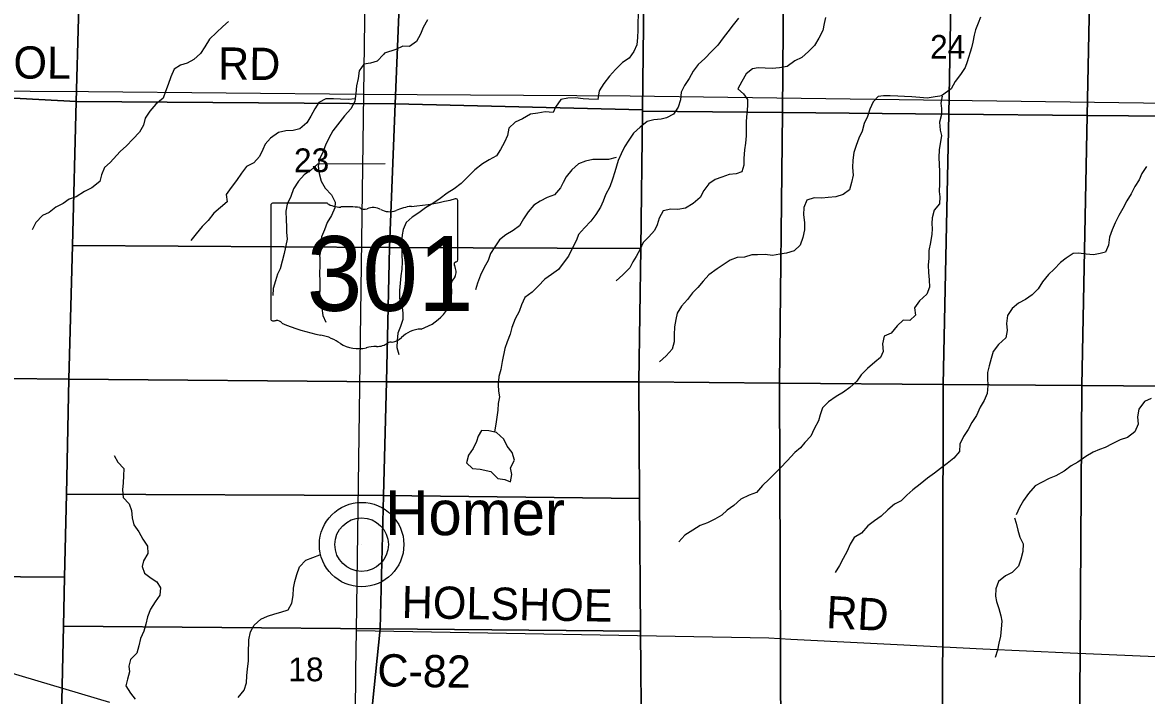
# Model space of a CAD drawing. Extents: x 1985906 to 2277390, y 930619 to 1324581.
# Drawn here: x 2068594 to 2079054, y 1107929 to 1114195 of the extents above; entities that cross this region are included whole.
import ezdxf

# ---------------------------------------------------------------- set-up
doc = ezdxf.new("R2010")
doc.units = 0
for name, color, linetype in [('GM_X_County_Road', 7, 'Continuous'), ('GM_X_County_Road_Text', 7, 'Continuous'), ('GM_X_Minor_Lake', 7, 'Continuous'), ('GM_X_Minor_River', 7, 'Continuous'), ('GM_X_Rail_Line', 7, 'Continuous'), ('GM_X_Section', 7, 'Continuous'), ('GM_X_Section_Text', 7, 'Continuous'), ('GM_X_State_Location', 7, 'Continuous'), ('GM_X_State_Route', 7, 'Continuous'), ('GM_X_State_Shield', 7, 'Continuous'), ('GM_X_Unincorporated', 7, 'Continuous'), ('GM_X_Unincorporated_Location', 7, 'Continuous'), ('GM_X_Unincorporated_Text', 7, 'Continuous')]:
    doc.layers.add(name, color=color, linetype=linetype)

msp = doc.modelspace()

# ---------------------------------------------------------------- linework, layer by layer
at = {"layer": 'GM_X_County_Road'}
for points in [[(2059066, 1113687), (2059099, 1113622), (2059230, 1113612), (2061491, 1113601), (2066490, 1113568), (2069207, 1113551), (2071770, 1113528)], [(2071770, 1113528), (2074248, 1113512), (2079934, 1113433), (2085243, 1113383)], [(2071701, 1108533), (2075541, 1108467), (2075744, 1108455), (2077165, 1108382), (2077530, 1108363), (2078343, 1108327), (2079867, 1108260), (2081156, 1108246), (2082549, 1108244), (2083769, 1108236), (2085158, 1108210)]]:
    msp.add_lwpolyline(points, dxfattribs=at)
at = {"layer": 'GM_X_Minor_Lake'}
for points in [[(2073004, 1110377), (2072935, 1110394), (2072867, 1110396), (2072833, 1110345), (2072819, 1110295), (2072788, 1110230), (2072744, 1110168), (2072727, 1110095), (2072783, 1110044), (2072852, 1110036), (2072952, 1110015)], [(2073006, 1110377), (2072935, 1110394), (2072867, 1110396), (2072833, 1110345), (2072819, 1110295), (2072788, 1110230), (2072744, 1110168), (2072727, 1110095), (2072783, 1110044), (2072852, 1110036), (2072952, 1110015)], [(2072952, 1110015), (2073019, 1109949), (2073083, 1109941), (2073136, 1109918), (2073149, 1109986), (2073135, 1110050), (2073172, 1110119), (2073150, 1110191), (2073105, 1110251), (2073072, 1110315), (2073004, 1110377)], [(2072952, 1110015), (2073019, 1109949), (2073083, 1109941), (2073136, 1109918), (2073149, 1109986), (2073135, 1110050), (2073172, 1110119), (2073150, 1110191), (2073105, 1110251), (2073072, 1110315), (2073004, 1110377)]]:
    msp.add_lwpolyline(points, dxfattribs=at)
at = {"layer": 'GM_X_Minor_River'}
for points in [[(2074762, 1114831), (2074674, 1114798), (2074604, 1114749), (2074538, 1114693), (2074478, 1114648), (2074427, 1114584), (2074371, 1114523), (2074349, 1114455), (2074338, 1114393), (2074330, 1114328), (2074322, 1114262), (2074321, 1114194), (2074319, 1114122), (2074318, 1114056), (2074310, 1113987), (2074282, 1113925), (2074241, 1113863), (2074179, 1113822), (2074111, 1113758), (2074057, 1113695), (2074003, 1113627), (2073962, 1113558), (2073948, 1113476)], [(2070511, 1114204), (2070457, 1114157), (2070398, 1114100), (2070333, 1114039), (2070290, 1113968), (2070250, 1113907), (2070189, 1113850), (2070125, 1113815), (2070065, 1113798), (2070004, 1113761), (2069973, 1113688), (2069950, 1113617), (2069925, 1113553), (2069904, 1113490), (2069834, 1113435), (2069779, 1113368), (2069734, 1113305), (2069719, 1113240), (2069682, 1113175), (2069621, 1113108), (2069562, 1113047), (2069504, 1112994), (2069410, 1112892), (2069358, 1112843), (2069329, 1112777), (2069314, 1112714), (2069239, 1112655), (2069171, 1112620), (2069094, 1112572), (2069028, 1112549), (2068972, 1112510), (2068904, 1112475), (2068841, 1112426), (2068781, 1112399), (2068718, 1112332), (2068683, 1112265)], [(2072362, 1114219), (2072324, 1114148), (2072297, 1114086), (2072261, 1114019), (2072195, 1113971), (2072133, 1113973), (2072069, 1113942), (2071964, 1113909)], [(2075257, 1114236), (2075207, 1114173), (2075159, 1114108), (2075116, 1114052), (2075064, 1113983), (2075007, 1113923), (2074943, 1113860), (2074883, 1113803), (2074836, 1113741), (2074798, 1113674), (2074754, 1113608), (2074725, 1113545), (2074717, 1113475), (2074696, 1113407), (2074652, 1113340), (2074588, 1113306), (2074536, 1113293), (2074470, 1113287), (2074406, 1113272), (2074342, 1113219), (2074281, 1113163), (2074237, 1113098), (2074197, 1113036), (2074166, 1112973), (2074138, 1112909), (2074121, 1112858), (2074105, 1112804), (2074086, 1112736), (2074060, 1112665), (2074021, 1112589), (2073997, 1112530), (2073973, 1112476), (2073928, 1112408), (2073884, 1112345), (2073825, 1112282), (2073767, 1112220), (2073749, 1112169), (2073708, 1112091), (2073674, 1112020), (2073625, 1111954), (2073581, 1111895), (2073517, 1111847), (2073454, 1111804), (2073394, 1111741), (2073338, 1111683), (2073270, 1111634), (2073237, 1111567), (2073215, 1111505), (2073178, 1111435), (2073148, 1111354), (2073131, 1111292), (2073103, 1111223), (2073082, 1111161), (2073059, 1111040), (2073045, 1110964), (2073026, 1110898), (2073021, 1110821), (2073023, 1110761), (2073032, 1110711), (2073022, 1110647), (2073017, 1110586), (2073009, 1110520), (2072998, 1110456), (2072986, 1110384)], [(2076066, 1114242), (2076054, 1114186), (2076041, 1114121), (2076005, 1114049), (2075965, 1113980), (2075910, 1113924), (2075848, 1113869), (2075782, 1113836), (2075710, 1113784), (2075638, 1113773), (2075572, 1113765), (2075504, 1113770), (2075439, 1113772), (2075389, 1113763), (2075329, 1113717), (2075288, 1113646), (2075250, 1113578), (2075303, 1113530), (2075342, 1113478), (2075340, 1113420), (2075335, 1113347), (2075329, 1113277), (2075328, 1113211), (2075329, 1113139), (2075321, 1113070), (2075314, 1113008), (2075306, 1112928), (2075307, 1112866), (2075287, 1112805), (2075235, 1112785), (2075169, 1112778), (2075103, 1112756), (2075041, 1112733), (2074981, 1112693), (2074936, 1112630), (2074900, 1112564), (2074834, 1112509), (2074764, 1112466), (2074692, 1112452), (2074626, 1112457), (2074556, 1112440), (2074518, 1112374), (2074499, 1112310), (2074475, 1112257), (2074424, 1112199), (2074370, 1112146), (2074342, 1112084), (2074305, 1112015), (2074275, 1111965), (2074245, 1111910), (2074180, 1111844), (2074120, 1111789)], [(2077509, 1114243), (2077487, 1114189), (2077464, 1114126), (2077450, 1114076), (2077439, 1114010), (2077425, 1113959), (2077386, 1113827), (2077366, 1113776), (2077323, 1113710), (2077275, 1113645), (2077236, 1113577), (2077147, 1113512)], [(2071964, 1113909), (2071954, 1113898), (2071894, 1113833), (2071831, 1113816), (2071769, 1113805), (2071727, 1113744), (2071718, 1113674), (2071701, 1113605), (2071695, 1113533), (2071686, 1113460), (2071651, 1113392), (2071589, 1113324), (2071483, 1113186), (2071444, 1113117), (2071415, 1113053), (2071388, 1112988), (2071357, 1112921), (2071346, 1112857), (2071355, 1112789), (2071374, 1112717), (2071411, 1112651), (2071468, 1112590), (2071504, 1112522), (2071500, 1112470), (2071471, 1112399), (2071430, 1112332), (2071405, 1112265), (2071378, 1112199), (2071367, 1112130), (2071356, 1112062), (2071361, 1111998), (2071360, 1111931), (2071359, 1111859), (2071361, 1111787), (2071360, 1111722), (2071359, 1111654), (2071368, 1111586), (2071381, 1111534), (2071390, 1111468), (2071417, 1111406)], [(2071690, 1113498), (2071691, 1113485), (2071625, 1113476), (2071553, 1113481), (2071487, 1113484), (2071418, 1113485), (2071353, 1113449), (2071314, 1113391), (2071277, 1113322), (2071241, 1113259), (2071176, 1113206), (2071112, 1113189), (2071044, 1113186), (2070976, 1113169), (2070901, 1113119), (2070853, 1113062), (2070832, 1113012), (2070801, 1112947), (2070748, 1112888), (2070680, 1112855), (2070631, 1112792), (2070586, 1112723), (2070535, 1112658), (2070489, 1112593), (2070499, 1112525), (2070435, 1112472), (2070376, 1112419), (2070323, 1112352), (2070267, 1112295), (2070210, 1112227), (2070159, 1112164)], [(2073950, 1113476), (2073864, 1113481), (2073812, 1113483), (2073741, 1113493), (2073669, 1113490), (2073603, 1113476), (2073555, 1113407), (2073533, 1113357), (2073459, 1113363), (2073389, 1113349)], [(2077152, 1113512), (2077088, 1113503), (2077014, 1113491), (2076945, 1113496), (2076871, 1113502), (2076803, 1113505), (2076740, 1113509), (2076668, 1113512), (2076606, 1113512), (2076556, 1113505), (2076512, 1113455), (2076479, 1113388), (2076457, 1113318), (2076426, 1113253), (2076408, 1113183), (2076377, 1113119), (2076353, 1113050), (2076332, 1112984), (2076320, 1112914), (2076319, 1112845), (2076323, 1112773), (2076310, 1112705), (2076290, 1112636), (2076231, 1112592), (2076163, 1112573), (2076092, 1112565), (2076032, 1112560), (2075960, 1112562), (2075892, 1112541), (2075864, 1112473), (2075861, 1112404), (2075870, 1112334), (2075870, 1112264), (2075855, 1112194), (2075831, 1112123), (2075776, 1112069), (2075705, 1112048), (2075641, 1112039), (2075573, 1112025), (2075505, 1112036), (2075435, 1112032), (2075382, 1112031), (2075314, 1112011), (2075246, 1112006), (2075180, 1111982), (2075116, 1111939), (2075060, 1111901), (2074981, 1111846), (2074927, 1111785), (2074879, 1111727), (2074828, 1111678), (2074782, 1111617), (2074728, 1111553), (2074687, 1111490), (2074675, 1111428), (2074662, 1111360), (2074658, 1111287), (2074657, 1111221), (2074641, 1111153), (2074584, 1111092), (2074522, 1111034)], [(2077154, 1113510), (2077140, 1113444), (2077145, 1113393), (2077145, 1113337), (2077128, 1113265), (2077135, 1113193), (2077147, 1113141), (2077124, 1113008), (2077121, 1112938), (2077125, 1112874), (2077128, 1112807), (2077128, 1112757), (2077127, 1112691), (2077126, 1112621), (2077132, 1112571), (2077127, 1112506), (2077079, 1112446), (2077061, 1112375), (2077056, 1112323), (2077060, 1112273), (2077055, 1112223), (2077045, 1112145), (2077030, 1112072), (2077029, 1112002), (2077021, 1111934), (2077026, 1111868), (2077032, 1111799), (2077035, 1111731), (2077010, 1111665), (2076942, 1111602), (2076896, 1111539), (2076905, 1111471), (2076853, 1111421), (2076789, 1111424), (2076735, 1111370), (2076678, 1111303), (2076612, 1111274), (2076598, 1111202), (2076603, 1111132), (2076579, 1111077), (2076525, 1111033), (2076458, 1110974), (2076400, 1110914), (2076360, 1110857), (2076293, 1110796), (2076233, 1110752), (2076167, 1110713), (2076095, 1110664), (2076039, 1110608), (2076018, 1110543), (2076002, 1110487), (2075961, 1110412), (2075931, 1110344), (2075874, 1110285), (2075834, 1110235), (2075782, 1110190), (2075710, 1110113), (2075649, 1110049), (2075599, 1109998), (2075543, 1109942), (2075482, 1109885), (2075424, 1109820), (2075356, 1109794), (2075280, 1109757), (2075214, 1109698), (2075152, 1109656), (2075101, 1109609), (2075037, 1109572), (2074969, 1109538), (2074899, 1109511), (2074831, 1109469), (2074759, 1109422), (2074703, 1109361)], [(2073391, 1113349), (2073321, 1113340), (2073247, 1113299), (2073179, 1113267), (2073121, 1113210), (2073107, 1113142), (2073078, 1113080), (2073042, 1113013), (2073006, 1112953), (2072938, 1112917), (2072874, 1112878), (2072804, 1112823), (2072741, 1112761), (2072675, 1112696), (2072611, 1112646), (2072545, 1112607), (2072481, 1112557), (2072413, 1112510), (2072345, 1112470), (2072283, 1112421), (2072219, 1112383), (2072163, 1112332), (2072138, 1112268), (2072128, 1112218), (2072120, 1112150), (2072123, 1112100), (2072125, 1112031), (2072126, 1111967), (2072124, 1111899), (2072116, 1111835), (2072109, 1111769), (2072101, 1111700), (2072102, 1111628), (2072124, 1111564), (2072133, 1111492), (2072133, 1111428), (2072111, 1111365), (2072086, 1111303), (2072080, 1111235), (2072078, 1111169), (2072095, 1111103)], [(2074118, 1112937), (2074046, 1112920), (2073974, 1112918), (2073901, 1112919), (2073833, 1112904), (2073769, 1112878), (2073705, 1112823), (2073652, 1112757), (2073624, 1112706), (2073601, 1112656), (2073545, 1112589), (2073477, 1112565), (2073413, 1112532), (2073351, 1112493), (2073299, 1112431), (2073256, 1112368), (2073220, 1112300), (2073160, 1112257), (2073091, 1112218), (2073033, 1112170), (2072989, 1112107), (2072950, 1112043), (2072926, 1111980), (2072891, 1111914), (2072855, 1111843), (2072828, 1111769), (2072810, 1111707)], [(2071969, 1112878), (2071338, 1112875), (2071274, 1112818), (2071215, 1112777), (2071162, 1112716), (2071117, 1112645), (2071090, 1112574), (2071057, 1112503), (2071044, 1112437), (2071047, 1112356), (2071050, 1112292), (2071051, 1112242), (2071058, 1112176), (2071028, 1112043), (2071011, 1111974), (2070992, 1111902), (2070968, 1111851), (2070949, 1111789), (2070928, 1111718), (2070923, 1111652)], [(2079054, 1112854), (2079011, 1112788), (2078985, 1112731), (2078946, 1112669), (2078912, 1112600), (2078871, 1112534), (2078833, 1112463), (2078798, 1112399), (2078762, 1112330), (2078735, 1112264), (2078711, 1112196), (2078700, 1112123), (2078674, 1112057), (2078624, 1112044), (2078560, 1112032), (2078492, 1112037), (2078425, 1112047), (2078371, 1112044), (2078307, 1112000), (2078255, 1111961), (2078194, 1111899), (2078142, 1111850), (2078086, 1111781), (2078045, 1111715), (2077991, 1111660), (2077929, 1111616), (2077863, 1111583), (2077804, 1111532), (2077760, 1111466), (2077751, 1111393), (2077759, 1111327), (2077744, 1111259), (2077678, 1111198), (2077628, 1111132), (2077609, 1111067), (2077589, 1110999), (2077574, 1110935), (2077574, 1110884), (2077577, 1110814), (2077570, 1110742), (2077544, 1110677), (2077507, 1110613), (2077473, 1110536), (2077428, 1110472), (2077396, 1110407), (2077350, 1110339), (2077317, 1110270), (2077315, 1110202), (2077262, 1110139), (2077198, 1110089), (2077136, 1110042), (2077080, 1109998), (2077015, 1109953), (2076947, 1109896), (2076879, 1109844), (2076823, 1109793), (2076772, 1109740), (2076710, 1109710), (2076648, 1109659), (2076586, 1109600), (2076524, 1109554), (2076460, 1109509), (2076401, 1109442), (2076335, 1109400), (2076295, 1109337), (2076268, 1109273), (2076232, 1109204), (2076197, 1109138), (2076157, 1109075)], [(2079098, 1110695), (2079036, 1110665), (2078982, 1110596), (2078969, 1110522), (2078977, 1110456), (2078946, 1110385), (2078876, 1110330), (2078808, 1110308), (2078736, 1110273), (2078668, 1110237), (2078618, 1110220), (2078558, 1110194), (2078490, 1110155), (2078416, 1110102), (2078352, 1110068), (2078289, 1110017), (2078209, 1109974), (2078147, 1109950), (2078077, 1109911), (2078017, 1109880), (2077957, 1109810), (2077908, 1109745), (2077872, 1109679), (2077841, 1109610)], [(2069448, 1110164), (2069481, 1110100), (2069538, 1110042), (2069535, 1109974), (2069530, 1109910), (2069523, 1109843), (2069532, 1109771), (2069587, 1109714), (2069608, 1109650), (2069616, 1109582), (2069629, 1109519), (2069676, 1109452), (2069715, 1109384), (2069756, 1109319), (2069761, 1109250), (2069720, 1109183), (2069709, 1109129), (2069728, 1109067), (2069791, 1109022), (2069845, 1108986), (2069878, 1108933), (2069871, 1108864), (2069830, 1108801), (2069785, 1108732), (2069758, 1108662), (2069741, 1108593), (2069722, 1108529), (2069691, 1108460), (2069678, 1108391), (2069657, 1108323), (2069598, 1108266), (2069585, 1108201), (2069590, 1108151), (2069571, 1108080), (2069554, 1108018), (2069599, 1107952), (2069642, 1107895)], [(2077825, 1109584), (2077841, 1109534), (2077856, 1109468), (2077874, 1109404), (2077905, 1109340), (2077902, 1109269), (2077886, 1109199), (2077863, 1109133), (2077803, 1109074), (2077743, 1109043), (2077677, 1108991), (2077652, 1108922), (2077649, 1108854), (2077659, 1108804), (2077680, 1108738), (2077700, 1108670), (2077707, 1108620), (2077703, 1108549), (2077696, 1108483), (2077680, 1108415), (2077667, 1108350), (2077647, 1108284)], [(2070602, 1107911), (2070658, 1107978), (2070679, 1108047), (2070682, 1108113), (2070689, 1108178), (2070697, 1108250), (2070698, 1108320), (2070700, 1108449), (2070715, 1108523), (2070750, 1108584), (2070812, 1108639), (2070875, 1108668), (2070943, 1108690), (2070997, 1108704), (2071067, 1108728), (2071100, 1108790), (2071113, 1108861), (2071116, 1108929), (2071129, 1108992), (2071146, 1109056), (2071173, 1109127), (2071231, 1109188), (2071296, 1109213), (2071362, 1109238)]]:
    msp.add_lwpolyline(points, dxfattribs=at)
at = {"layer": 'GM_X_Rail_Line'}
msp.add_lwpolyline([(2067744, 1108361), (2069404, 1107868)], dxfattribs=at)
at = {"layer": 'GM_X_Section'}
for points in [[(2068022, 1116146), (2069166, 1116138), (2069136, 1115015), (2069094, 1113459), (2067934, 1113522)], [(2074396, 1116103), (2074834, 1116099), (2075687, 1116093), (2075667, 1113355), (2074363, 1113368), (2074363, 1113381), (2074382, 1114943)], [(2075687, 1116093), (2077263, 1116081), (2077215, 1113341), (2075667, 1113355)], [(2077263, 1116081), (2077530, 1116079), (2078558, 1116071), (2078502, 1113329), (2077215, 1113341)], [(2078558, 1116071), (2080173, 1116059), (2080212, 1116058), (2080075, 1115805), (2080041, 1113340), (2080041, 1113315), (2078502, 1113329)], [(2069136, 1115015), (2069467, 1114987), (2072125, 1114959), (2072063, 1113438), (2069094, 1113459)], [(2074382, 1114943), (2074363, 1113381), (2072063, 1113438), (2072125, 1114959)], [(2067934, 1113522), (2069094, 1113459), (2069059, 1112119), (2069025, 1110873), (2067836, 1110887)], [(2069094, 1113459), (2072063, 1113438), (2072008, 1112101), (2069059, 1112119)], [(2074363, 1113381), (2074363, 1113368), (2074347, 1112092), (2072008, 1112101), (2072063, 1113438)], [(2074363, 1113368), (2075667, 1113355), (2075639, 1110837), (2074331, 1110848), (2074347, 1112092)], [(2075667, 1113355), (2077215, 1113341), (2077163, 1110825), (2075639, 1110837)], [(2077215, 1113341), (2078502, 1113329), (2078451, 1110815), (2077163, 1110825)], [(2078502, 1113329), (2080041, 1113315), (2080000, 1110802), (2078451, 1110815)], [(2072008, 1112101), (2071982, 1110850), (2069025, 1110873), (2069059, 1112119)], [(2074347, 1112092), (2074331, 1110848), (2071982, 1110850), (2072008, 1112101)], [(2067836, 1110887), (2069025, 1110873), (2069002, 1109804), (2068986, 1109031), (2067754, 1109039)], [(2069025, 1110873), (2071982, 1110850), (2071954, 1109792), (2069002, 1109804)], [(2071982, 1110850), (2074331, 1110848), (2074336, 1109762), (2071954, 1109792)], [(2075639, 1110837), (2075651, 1107459), (2074356, 1107478), (2074346, 1108529), (2074336, 1109762), (2074331, 1110848)], [(2077163, 1110825), (2077157, 1107439), (2075651, 1107459), (2075639, 1110837)], [(2078451, 1110815), (2078431, 1107418), (2077157, 1107439), (2077163, 1110825)], [(2080000, 1110802), (2079968, 1108055), (2079945, 1107398), (2078431, 1107418), (2078451, 1110815)], [(2069002, 1109804), (2071954, 1109792), (2071921, 1108551), (2068976, 1108575), (2068986, 1109031)], [(2071954, 1109792), (2074336, 1109762), (2074346, 1108529), (2071921, 1108551)], [(2067754, 1109039), (2068986, 1109031), (2068976, 1108575), (2068949, 1107325), (2068931, 1106498), (2067672, 1106539)], [(2068976, 1108575), (2071921, 1108551), (2071796, 1107305), (2068949, 1107325)], [(2071921, 1108551), (2074346, 1108529), (2074356, 1107478), (2074350, 1107273), (2071796, 1107305)]]:
    msp.add_lwpolyline(points, close=True, dxfattribs=at)
at = {"layer": 'GM_X_State_Route'}
for points in [[(2071696, 1108160), (2071701, 1108533), (2071770, 1113528), (2071798, 1115580), (2071872, 1115926), (2071945, 1116057), (2072108, 1116345), (2072189, 1116515), (2072211, 1116614), (2072228, 1116805), (2072237, 1117948), (2072287, 1124156), (2072320, 1125544), (2072321, 1125606), (2072322, 1125610)], [(2071669, 1106185), (2071676, 1106718), (2071695, 1108066), (2071696, 1108160)]]:
    msp.add_lwpolyline(points, dxfattribs=at)
at = {"layer": 'GM_X_State_Shield'}
for p, q in [((2070904, 1112493), (2070904, 1111436)), ((2071431, 1112511), (2070921, 1112511)), ((2072644, 1111984), (2072644, 1112537)), ((2072644, 1111984), (2072644, 1111984))]:
    msp.add_line(p, q, dxfattribs=at)
for centre, major_axis, start_param, end_param in [((2070924, 1112495), (20.2, 0), 1.712693, 3.28349), ((2071552, 1112633), (196, 0), 4.042523, 4.731795), ((2072025, 1113951), (1845, 0), 4.814394, 5.042369), ((2072625, 1112539), (19.4, 0), 6.141152, 7.989035), ((2071617, 1111918), (702, 0), 1.404758, 1.657858), ((2071777, 1112500), (56.4, 0), 3.836095, 5.185415), ((2071859, 1112378), (117, 0), 0.950623, 2.079405), ((2072011, 1112546), (141, 0), 4.081561, 5.145723), ((2072260, 1112188), (371, 0), 1.699011, 2.107814), ((2072624, 1111982), (20.7, 0), 5.05454, 6.418171), ((2072640, 1111944), (30, 0), 1.883978, 3.671073), ((2072449, 1111874), (180, 0), 5.934695, 6.695948), ((2072714, 1111753), (131, 0), 2.387724, 3.262537), ((2072128, 1111683), (462, 0), 5.101752, 6.440018), ((2070924, 1111434), (20.3, 0), 3.00124, 4.508301), ((2070927, 1111542), (155, 0), 4.665946, 4.897461), ((2070959, 1111375), (56, 0), 0.519207, 1.627899), ((2071666, 1112324), (1333, 0), 4.195997, 4.488961), ((2071269, 1110961), (417, 0), 0.823519, 1.323587), ((2072002, 1111334), (149, 0), 4.937069, 5.64225), ((2072323, 1111139), (253, 0), 1.647645, 2.488434), ((2071720, 1111370), (265, 0), 4.026481, 4.996735), ((2071872, 1111004), (217, 0), 1.495662, 1.94098), ((2071892, 1111291), (141, 0), 4.691044, 5.507374), ((2072019, 1111188), (39.7, 0), 1.147584, 2.315152)]:
    msp.add_ellipse(centre, major_axis=major_axis, ratio=0.8, start_param=start_param, end_param=end_param, dxfattribs=at)
at = {"layer": 'GM_X_Unincorporated'}
for radius in [393, 249]:
    msp.add_circle((2071750, 1109334), radius, dxfattribs=at)
at = {"layer": 'GM_X_Unincorporated_Location'}
msp.add_line((2071750, 1109334), (2071750, 1109334), dxfattribs=at)

# ---------------------------------------------------------------- texts
at = {"layer": 'GM_X_County_Road_Text'}
for s, rotation, p in [('SCHOOL', 359.6561, (2067350, 1113680)), ('RD', 359.5064, (2070413, 1113663)), ('HOLSHOE', 358.9691, (2072121, 1108651)), ('RD', 357.0388, (2076068, 1108558)), ('C-82', 358.9701, (2071894, 1108016))]:
    msp.add_text(s, height=300, rotation=rotation, dxfattribs=at).set_placement(p)
at = {"layer": 'GM_X_Section_Text'}
for s, p in [('24', (2077040, 1113857)), ('23', (2071120, 1112801)), ('18', (2071067, 1108062))]:
    msp.add_text(s, height=221, rotation=0, dxfattribs=at).set_placement(p)
at = {"layer": 'GM_X_State_Location'}
for s in ['s', 'r']:
    msp.add_text(s, height=1, dxfattribs=at).set_placement((2071755, 1111894))
msp.add_text('301', height=1, rotation=0, dxfattribs=at).set_placement((2071402, 1111821))
at = {"layer": 'GM_X_State_Shield'}
msp.add_text('301', height=696.1, dxfattribs=at).set_placement((2071239, 1111510))
at = {"layer": 'GM_X_Unincorporated_Text'}
msp.add_text('Homer', height=417, rotation=0, dxfattribs=at).set_placement((2071969, 1109422))

doc.saveas('drawing.dxf')
